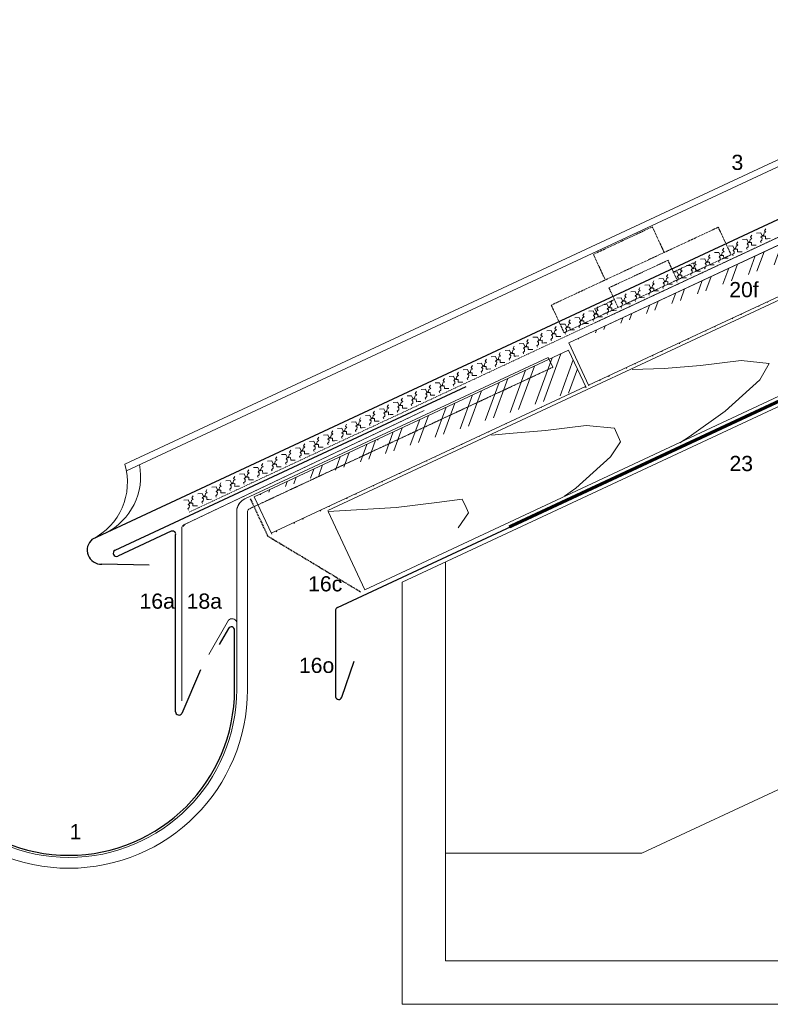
# Model space of a CAD drawing. Header units: millimetres. Extents: x 15214 to 140083, y -437840 to -79279.
# Tile 714 of 741: x 60987 to 61334, y -186508 to -186054. Entities that reach past the tile are written whole.
import ezdxf

# ---------------------------------------------------------------- set-up
doc = ezdxf.new("R2010")
doc.units = ezdxf.units.MM
for name, pattern in [('STRICHLINIE', [0.75, 0.5, -0.25]), ('STRICHLINIE2', [9.525, 6.35, -3.175]), ('STRICHLINIEX2', [38.1, 25.4, -12.7])]:
    doc.linetypes.add(name, pattern=pattern)
for name, color, linetype, lineweight in [('Brettholz Schnitt Holzmaserung', 253, 'Continuous', 15), ('Brettholz Umrisslinie', 7, 'Continuous', 9), ('Holzwerkstoffplatte Schnittschraffur', 253, 'Continuous', 15), ('Holzwerkstoffplatte Umrisslinie', 7, 'Continuous', 9), ('Kantholz Ansicht Holzmaserung', 253, 'Continuous', 15), ('Kantholz Umrisslinie', 7, 'Continuous', 9), ('Schiebehaft', 7, 'STRICHLINIE', 15), ('STAHL', 7, 'Continuous', 15), ('strukturierte Trennlage', 7, 'STRICHLINIE2', 15), ('strukturierte Trennlage (X)', 7, 'Continuous', 15), ('Tragwerk Schraffur', 253, 'Continuous', 15), ('Tragwerk Umrisslinie', 7, 'Continuous', 9), ('Trennlage', 7, 'STRICHLINIEX2', 15), ('Zink Ansicht', 7, 'Continuous', 20), ('Zink geschnitten Lochblech', 7, 'STRICHLINIE', 30), ('Zink geschnitten Vollmaterial', 7, 'Continuous', 30)]:
    doc.layers.add(name, color=color, linetype=linetype, lineweight=lineweight)
doc.layers.add('LEGENDE', color=7, linetype='Continuous')
doc.styles.get("Standard").update_dxf_attribs({"font": 'arial.ttf', "height": 25})

msp = doc.modelspace()

# ---------------------------------------------------------------- hatches: boundary and pattern name
at = {"layer": 'Holzwerkstoffplatte Schnittschraffur'}
h = msp.add_hatch(dxfattribs=at)
h.set_pattern_fill('ANSI32', color=256, angle=25, style=0)
h.set_pattern_definition([(70, (61282.49, -185225.977), (-8.95057, 3.25774), []), (70, (61286.5595, -185224.079), (-8.95057, 3.25774), [])])
edge = h.paths.add_edge_path()
edge.add_line((61523.12113, -186095.70389), (61513.85224, -186075.82669))
edge.add_line((61513.84804, -186075.82865), (61240.59318, -186203.25367))
edge.add_line((61249.68479, -186222.73957), (61656.27348, -186033.17332))
edge.add_line((61249.85722, -186223.10934), (61240.59318, -186203.25367))
h.paths.add_polyline_path([(61312.54956, -186186.12914), (61329.98271, -186186.12914), (61329.98271, -186171.70417), (61312.54956, -186171.70417)], flags=24)
h = msp.add_hatch(dxfattribs=at)
h.set_pattern_fill('ANSI32', color=256, angle=25, style=0)
h.set_pattern_definition([(70, (60733.387, -185410.073), (-8.95057, 3.25774), []), (70, (60737.456, -185408.175), (-8.95057, 3.25774), [])])
edge = h.paths.add_edge_path()
edge.add_line((61240.48603, -186206.57168), (61095.49499, -186274.22002))
edge.add_line((61248.4979, -186223.74356), (61240.48603, -186206.57168))
edge.add_line((61103.33074, -186291.02384), (61248.32547, -186223.37379))
edge.add_line((61103.50317, -186291.39361), (61095.49393, -186274.21775))

# ---------------------------------------------------------------- linework, layer by layer
at = {"layer": 'Brettholz Schnitt Holzmaserung'}
msp.add_line((61152.57571, -186248.0789), (61152.3914, -186247.68365), dxfattribs=at)
at = {"layer": 'Brettholz Umrisslinie'}
msp.add_line((61240.47136, -186206.57852), (61095.48092, -186274.22658), dxfattribs=at)
at = {"layer": 'Holzwerkstoffplatte Umrisslinie'}
for p, q in [((61513.84804, -186075.82865), (61240.59318, -186203.25367)), ((61249.85722, -186223.10934), (61240.59318, -186203.25367)), ((61240.48603, -186206.57168), (61095.49499, -186274.22002)), ((61248.4979, -186223.74356), (61240.48603, -186206.57168)), ((61103.33074, -186291.02384), (61248.32547, -186223.37379)), ((61103.50317, -186291.39361), (61095.49393, -186274.21775))]:
    msp.add_line(p, q, dxfattribs=at)
at = {"layer": 'Kantholz Ansicht Holzmaserung'}
for p, q in [((61284.50435, -186215.05975), (61301.31231, -186213.69717)), ((61301.31231, -186213.69717), (61320.00019, -186211.37847)), ((61320.00019, -186211.37847), (61333.00971, -186212.67667)), ((61333.00971, -186212.67667), (61328.6219, -186220.27138)), ((61269.85911, -186215.49221), (61284.50435, -186215.05975)), ((61328.6219, -186220.27138), (61312.70691, -186234.77114)), ((61312.70691, -186234.77114), (61296.09486, -186246.52914)), ((61229.87472, -186243.64261), (61248.56261, -186241.32392)), ((61248.56261, -186241.32392), (61261.57212, -186242.62212)), ((61204.86525, -186245.79934), (61213.06676, -186245.00519)), ((61213.06676, -186245.00519), (61229.87472, -186243.64261)), ((61261.57212, -186242.62212), (61263.20523, -186246.12432)), ((61262.84747, -186245.39386), (61264.48058, -186248.89607)), ((61264.48058, -186248.89607), (61259.73502, -186255.76031)), ((61296.09486, -186246.52914), (61291.80914, -186249.39186)), ((61259.73502, -186255.76031), (61243.82003, -186270.26007)), ((61243.82003, -186270.26007), (61238.65218, -186273.91787)), ((61160.98784, -186279.13154), (61179.67573, -186276.81284)), ((61179.67573, -186276.81284), (61191.40989, -186275.3393)), ((61191.40989, -186275.3393), (61193.043, -186278.84151)), ((61192.68524, -186278.11104), (61194.31835, -186281.61325)), ((61129.52007, -186280.93338), (61160.98784, -186279.13154)), ((61194.31835, -186281.61325), (61189.57279, -186288.47749))]:
    msp.add_line(p, q, dxfattribs=at)
at = {"layer": 'Kantholz Umrisslinie'}
msp.add_line((61129.52007, -186280.93338), (61146.4248, -186317.18569), dxfattribs=at)
for points in [[(61129.34764, -186280.56361), (61656.86526, -186034.44238)], [(61249.68479, -186222.73957), (61656.27348, -186033.17332)], [(61249.85722, -186223.10934), (61240.59318, -186203.25367)]]:
    msp.add_lwpolyline(points, dxfattribs=at)
at = {"layer": 'Schiebehaft', "linetype": 'STRICHLINIE'}
for p, q in [((61265.49484, -186156.10163), (61279.08945, -186149.76236)), ((61279.08945, -186149.76236), (61284.58349, -186161.54436)), ((61284.58349, -186161.54436), (61309.50695, -186149.92236)), ((61315.42361, -186162.61067), (61309.50695, -186149.92236)), ((61265.49484, -186156.10163), (61251.90022, -186162.44091)), ((61232.47079, -186185.84491), (61284.58349, -186161.54436)), ((61238.38745, -186198.53322), (61315.42361, -186162.61067)), ((61251.90022, -186162.44091), (61257.39426, -186174.22291)), ((61259.08473, -186177.84814), (61286.27396, -186165.16959)), ((61286.27396, -186165.16959), (61290.50014, -186174.23267)), ((61288.80967, -186170.60744), (61297.87275, -186166.38126)), ((61297.87275, -186166.38126), (61299.56322, -186170.00649)), ((61259.08473, -186177.84814), (61263.31091, -186186.91122)), ((61232.47079, -186185.84491), (61238.38745, -186198.53322)), ((61261.62044, -186183.28599), (61252.55736, -186187.51217)), ((61252.55736, -186187.51217), (61254.24783, -186191.1374))]:
    msp.add_line(p, q, dxfattribs=at)
at = {"layer": 'STAHL'}
for p, q in [((61091.09527, -186275.2277), (61231.02482, -186209.98283)), ((61091.10547, -186275.22731), (61231.04055, -186209.97826)), ((61231.0258, -186209.98238), (61233.13683, -186214.50951)), ((61231.04055, -186209.97826), (61233.15256, -186214.50494)), ((61062.93583, -186287.21009), (61173.89327, -186234.48214)), ((61063.62473, -186286.88272), (61171.30287, -186235.68938)), ((61087.38097, -186363.0676), (61087.37612, -186280.85306)), ((61092.37612, -186280.85306), (61092.37612, -186363.0676)), ((61062.08091, -186368.30999), (61062.10244, -186288.30442)), ((61083.58563, -186331.1445), (61074.45205, -186346.96431))]:
    msp.add_line(p, q, dxfattribs=at)
at = {"layer": 'STAHL', "linetype": 'STRICHLINIE'}
msp.add_line((61233.15256, -186214.50494), (61093.21856, -186279.75885), dxfattribs=at)
at = {"layer": 'STAHL', "linetype": 'STRICHLINIE2', "ltscale": 0.1}
msp.add_line((61233.13683, -186214.50951), (61093.2194, -186279.75407), dxfattribs=at)
at = {"layer": 'STAHL'}
for centre, radius, start, end in [((61093.81864, -186281.07032), 6.44619, 114.8829362, 178.0685695), ((61093.85249, -186281.11831, 0), 6.5, 114.9999966, 170.0000015), ((61093.85249, -186281.11831, 0), 1.5, 114.9999966, 170.0000015), ((61093.85333, -186281.11354), 1.5, 114.9999966, 170.0000015), ((61063.57965, -186288.56489), 1.5, 115.4174783, 169.9999984), ((61064.26855, -186288.23752), 1.5, 115.4174783, 169.9999984), ((61085.24165, -186332.75864), 2.31254, 21.9620426, 135.7336096), ((61009.95627, -186363.0676), 82.41984, 180.0000031, 0), ((61009.95627, -186363.0676), 77.4247, 180.0000031, 0)]:
    msp.add_arc(centre, radius, start, end, dxfattribs=at)
at = {"layer": 'strukturierte Trennlage', "ltscale": 0.1}
for p, q in [((61252.65118, -186193.97162), (61787.9315, -185944.3663)), ((61065.49639, -186281.24335), (61645.77337, -186010.65575))]:
    msp.add_line(p, q, dxfattribs=at)
at = {"layer": 'strukturierte Trennlage (X)'}
for p, q in [((61330.80775, -186151.54426), (61331.39135, -186150.62516)), ((61320.6924, -186155.61417), (61322.69689, -186155.49511)), ((61322.69689, -186155.49511), (61323.32148, -186156.83453)), ((61324.08359, -186156.47915), (61324.25629, -186155.58329)), ((61324.25629, -186155.58329), (61325.04151, -186155.21713)), ((61324.36437, -186154.54886), (61324.94797, -186153.62976)), ((61325.04151, -186155.21713), (61324.36437, -186154.54886)), ((61327.13578, -186152.60957), (61329.14027, -186152.49051)), ((61329.14027, -186152.49051), (61329.76486, -186153.82994)), ((61329.2089, -186154.56714), (61330.52698, -186153.47455)), ((61329.73216, -186155.02602), (61329.2089, -186154.56714)), ((61329.67338, -186155.92499), (61329.73216, -186155.02602)), ((61329.76486, -186153.82994), (61330.38672, -186154.01791)), ((61330.38672, -186154.01791), (61331.2996, -186153.98584)), ((61330.52698, -186153.47455), (61330.69967, -186152.57869)), ((61330.69967, -186152.57869), (61331.48489, -186152.21254)), ((61331.48489, -186152.21254), (61330.80775, -186151.54426)), ((61331.2996, -186153.98584), (61331.34378, -186155.24323)), ((61331.34378, -186155.24323), (61332.1522, -186155.21483)), ((61332.1522, -186155.21483), (61333.46141, -186155.18499)), ((61311.47761, -186160.55806), (61312.06121, -186159.63896)), ((61314.24902, -186158.61876), (61316.25351, -186158.49971)), ((61316.25351, -186158.49971), (61316.87809, -186159.83913)), ((61316.32214, -186160.57634), (61317.64021, -186159.48375)), ((61316.87809, -186159.83913), (61317.49996, -186160.02711)), ((61317.49996, -186160.02711), (61318.41284, -186159.99504)), ((61317.64021, -186159.48375), (61317.81291, -186158.58788)), ((61317.81291, -186158.58788), (61318.59812, -186158.22173)), ((61317.92099, -186157.55346), (61318.50459, -186156.63436)), ((61318.59812, -186158.22173), (61317.92099, -186157.55346)), ((61318.41284, -186159.99504), (61318.45702, -186161.25243)), ((61322.53397, -186159.56342), (61323.22999, -186158.92959)), ((61322.80864, -186160.15246), (61322.53397, -186159.56342)), ((61322.76552, -186157.57174), (61324.08359, -186156.47915)), ((61323.28878, -186158.03062), (61322.76552, -186157.57174)), ((61323.22999, -186158.92959), (61323.28878, -186158.03062)), ((61323.32148, -186156.83453), (61323.94334, -186157.02251)), ((61323.94334, -186157.02251), (61324.85622, -186156.99044)), ((61324.85622, -186156.99044), (61324.9004, -186158.24783)), ((61324.9004, -186158.24783), (61325.70881, -186158.21943)), ((61325.70881, -186158.21943), (61327.01803, -186158.18959)), ((61328.97735, -186156.55882), (61329.67338, -186155.92499)), ((61329.25202, -186157.14786), (61328.97735, -186156.55882)), ((61301.36225, -186164.62796), (61303.36675, -186164.5089)), ((61303.36675, -186164.5089), (61303.99133, -186165.84833)), ((61304.75345, -186165.49295), (61304.92614, -186164.59708)), ((61304.92614, -186164.59708), (61305.71136, -186164.23093)), ((61305.03423, -186163.56265), (61305.61783, -186162.64355)), ((61305.71136, -186164.23093), (61305.03423, -186163.56265)), ((61307.80564, -186161.62336), (61309.81013, -186161.5043)), ((61309.81013, -186161.5043), (61310.43471, -186162.84373)), ((61309.87875, -186163.58093), (61311.19683, -186162.48835)), ((61310.40201, -186164.03981), (61309.87875, -186163.58093)), ((61310.34323, -186164.93879), (61310.40201, -186164.03981)), ((61310.43471, -186162.84373), (61311.05658, -186163.03171)), ((61311.05658, -186163.03171), (61311.96946, -186162.99963)), ((61311.19683, -186162.48835), (61311.36953, -186161.59248)), ((61311.36953, -186161.59248), (61312.15474, -186161.22633)), ((61312.15474, -186161.22633), (61311.47761, -186160.55806)), ((61311.96946, -186162.99963), (61312.01363, -186164.25703)), ((61312.01363, -186164.25703), (61312.82205, -186164.22863)), ((61312.82205, -186164.22863), (61314.13127, -186164.19879)), ((61316.09059, -186162.56802), (61316.78661, -186161.93419)), ((61316.36526, -186163.15706), (61316.09059, -186162.56802)), ((61316.84539, -186161.03521), (61316.32214, -186160.57634)), ((61316.78661, -186161.93419), (61316.84539, -186161.03521)), ((61318.45702, -186161.25243), (61319.26543, -186161.22403)), ((61319.26543, -186161.22403), (61320.57465, -186161.19419)), ((61292.14746, -186169.57185), (61292.73106, -186168.65275)), ((61294.91887, -186167.63256), (61296.92337, -186167.5135)), ((61296.92337, -186167.5135), (61297.54795, -186168.85293)), ((61296.99199, -186169.59013), (61298.31007, -186168.49755)), ((61297.54795, -186168.85293), (61298.16981, -186169.0409)), ((61298.16981, -186169.0409), (61299.08269, -186169.00883)), ((61298.31007, -186168.49755), (61298.48276, -186167.60168)), ((61298.48276, -186167.60168), (61299.26798, -186167.23553)), ((61298.59084, -186166.56725), (61299.17445, -186165.64815)), ((61299.26798, -186167.23553), (61298.59084, -186166.56725)), ((61299.08269, -186169.00883), (61299.12687, -186170.26623)), ((61303.20382, -186168.57721), (61303.89985, -186167.94339)), ((61303.4785, -186169.16626), (61303.20382, -186168.57721)), ((61303.43537, -186166.58553), (61304.75345, -186165.49295)), ((61303.95863, -186167.04441), (61303.43537, -186166.58553)), ((61303.89985, -186167.94339), (61303.95863, -186167.04441)), ((61303.99133, -186165.84833), (61304.6132, -186166.0363)), ((61304.6132, -186166.0363), (61305.52608, -186166.00423)), ((61305.52608, -186166.00423), (61305.57025, -186167.26163)), ((61305.57025, -186167.26163), (61306.37867, -186167.23323)), ((61306.37867, -186167.23323), (61307.68788, -186167.20339)), ((61309.6472, -186165.57262), (61310.34323, -186164.93879)), ((61309.92188, -186166.16166), (61309.6472, -186165.57262)), ((61282.03211, -186173.64176), (61284.0366, -186173.5227)), ((61284.0366, -186173.5227), (61284.66119, -186174.86212)), ((61285.4233, -186174.50674), (61285.596, -186173.61088)), ((61285.596, -186173.61088), (61286.38122, -186173.24472)), ((61285.70408, -186172.57645), (61286.28768, -186171.65735)), ((61286.38122, -186173.24472), (61285.70408, -186172.57645)), ((61288.47549, -186170.63716), (61290.47998, -186170.5181)), ((61290.47998, -186170.5181), (61291.10457, -186171.85753)), ((61290.54861, -186172.59473), (61291.86669, -186171.50214)), ((61291.07187, -186173.05361), (61290.54861, -186172.59473)), ((61291.01309, -186173.95258), (61291.07187, -186173.05361)), ((61291.10457, -186171.85753), (61291.72643, -186172.0455)), ((61291.72643, -186172.0455), (61292.63931, -186172.01343)), ((61291.86669, -186171.50214), (61292.03938, -186170.60628)), ((61292.03938, -186170.60628), (61292.8246, -186170.24013)), ((61292.8246, -186170.24013), (61292.14746, -186169.57185)), ((61292.63931, -186172.01343), (61292.68349, -186173.27082)), ((61292.68349, -186173.27082), (61293.49191, -186173.24242)), ((61293.49191, -186173.24242), (61294.80112, -186173.21258)), ((61296.76044, -186171.58181), (61297.45647, -186170.94798)), ((61297.03512, -186172.17085), (61296.76044, -186171.58181)), ((61297.51525, -186170.04901), (61296.99199, -186169.59013)), ((61297.45647, -186170.94798), (61297.51525, -186170.04901)), ((61299.12687, -186170.26623), (61299.93529, -186170.23782)), ((61299.93529, -186170.23782), (61301.2445, -186170.20798)), ((61272.81732, -186178.58564), (61273.40092, -186177.66655)), ((61275.58873, -186176.64635), (61277.59322, -186176.5273)), ((61277.59322, -186176.5273), (61278.2178, -186177.86672)), ((61277.66185, -186178.60393), (61278.97992, -186177.51134)), ((61278.2178, -186177.86672), (61278.83967, -186178.0547)), ((61278.83967, -186178.0547), (61279.75255, -186178.02263)), ((61278.97992, -186177.51134), (61279.15262, -186176.61547)), ((61279.15262, -186176.61547), (61279.93783, -186176.24932)), ((61279.2607, -186175.58105), (61279.8443, -186174.66195)), ((61279.93783, -186176.24932), (61279.2607, -186175.58105)), ((61279.75255, -186178.02263), (61279.79673, -186179.28002)), ((61283.87368, -186177.59101), (61284.5697, -186176.95718)), ((61284.14835, -186178.18005), (61283.87368, -186177.59101)), ((61284.10523, -186175.59933), (61285.4233, -186174.50674)), ((61284.62849, -186176.0582), (61284.10523, -186175.59933)), ((61284.5697, -186176.95718), (61284.62849, -186176.0582)), ((61284.66119, -186174.86212), (61285.28305, -186175.0501)), ((61285.28305, -186175.0501), (61286.19593, -186175.01803)), ((61286.19593, -186175.01803), (61286.24011, -186176.27542)), ((61286.24011, -186176.27542), (61287.04852, -186176.24702)), ((61287.04852, -186176.24702), (61288.35774, -186176.21718)), ((61290.31706, -186174.58641), (61291.01309, -186173.95258)), ((61290.59173, -186175.17545), (61290.31706, -186174.58641)), ((61262.70196, -186182.65555), (61264.70646, -186182.53649)), ((61264.70646, -186182.53649), (61265.33104, -186183.87592)), ((61266.09316, -186183.52054), (61266.26585, -186182.62467)), ((61266.26585, -186182.62467), (61267.05107, -186182.25852)), ((61266.37394, -186181.59024), (61266.95754, -186180.67114)), ((61267.05107, -186182.25852), (61266.37394, -186181.59024)), ((61269.14535, -186179.65095), (61271.14984, -186179.53189)), ((61271.14984, -186179.53189), (61271.77442, -186180.87132)), ((61271.21846, -186181.60852), (61272.53654, -186180.51594)), ((61271.74172, -186182.0674), (61271.21846, -186181.60852)), ((61271.68294, -186182.96638), (61271.74172, -186182.0674)), ((61271.77442, -186180.87132), (61272.39629, -186181.0593)), ((61272.39629, -186181.0593), (61273.30917, -186181.02722)), ((61272.53654, -186180.51594), (61272.70924, -186179.62007)), ((61272.70924, -186179.62007), (61273.49445, -186179.25392)), ((61273.49445, -186179.25392), (61272.81732, -186178.58564)), ((61273.30917, -186181.02722), (61273.35334, -186182.28462)), ((61273.35334, -186182.28462), (61274.16176, -186182.25622)), ((61274.16176, -186182.25622), (61275.47098, -186182.22638)), ((61277.4303, -186180.59561), (61278.12632, -186179.96178)), ((61277.70497, -186181.18465), (61277.4303, -186180.59561)), ((61278.1851, -186179.0628), (61277.66185, -186178.60393)), ((61278.12632, -186179.96178), (61278.1851, -186179.0628)), ((61279.79673, -186179.28002), (61280.60514, -186179.25162)), ((61280.60514, -186179.25162), (61281.91436, -186179.22178)), ((61253.48717, -186187.59944), (61254.07077, -186186.68034)), ((61256.25858, -186185.66015), (61258.26308, -186185.54109)), ((61258.26308, -186185.54109), (61258.88766, -186186.88052)), ((61258.3317, -186187.61772), (61259.64978, -186186.52513)), ((61258.88766, -186186.88052), (61259.50952, -186187.06849)), ((61259.50952, -186187.06849), (61260.4224, -186187.03642)), ((61259.64978, -186186.52513), (61259.82247, -186185.62927)), ((61259.82247, -186185.62927), (61260.60769, -186185.26312)), ((61259.93055, -186184.59484), (61260.51416, -186183.67574)), ((61260.60769, -186185.26312), (61259.93055, -186184.59484)), ((61260.4224, -186187.03642), (61260.46658, -186188.29382)), ((61264.54353, -186186.6048), (61265.23956, -186185.97098)), ((61264.81821, -186187.19385), (61264.54353, -186186.6048)), ((61264.77508, -186184.61312), (61266.09316, -186183.52054)), ((61265.29834, -186185.072), (61264.77508, -186184.61312)), ((61265.23956, -186185.97098), (61265.29834, -186185.072)), ((61265.33104, -186183.87592), (61265.95291, -186184.06389)), ((61265.95291, -186184.06389), (61266.86579, -186184.03182)), ((61266.86579, -186184.03182), (61266.90996, -186185.28922)), ((61266.90996, -186185.28922), (61267.71838, -186185.26081)), ((61267.71838, -186185.26081), (61269.02759, -186185.23098)), ((61270.98691, -186183.60021), (61271.68294, -186182.96638)), ((61271.26159, -186184.18925), (61270.98691, -186183.60021)), ((61243.37182, -186191.66934), (61245.37631, -186191.55029)), ((61245.37631, -186191.55029), (61246.0009, -186192.88971)), ((61246.76301, -186192.53433), (61246.93571, -186191.63847)), ((61246.93571, -186191.63847), (61247.72093, -186191.27231)), ((61247.04379, -186190.60404), (61247.62739, -186189.68494)), ((61247.72093, -186191.27231), (61247.04379, -186190.60404)), ((61249.8152, -186188.66475), (61251.81969, -186188.54569)), ((61251.65677, -186192.614), (61252.3528, -186191.98017)), ((61251.81969, -186188.54569), (61252.44428, -186189.88511)), ((61251.88832, -186190.62232), (61253.2064, -186189.52973)), ((61252.41158, -186191.0812), (61251.88832, -186190.62232)), ((61252.3528, -186191.98017), (61252.41158, -186191.0812)), ((61252.44428, -186189.88511), (61253.06614, -186190.07309)), ((61253.06614, -186190.07309), (61253.97902, -186190.04102)), ((61253.2064, -186189.52973), (61253.37909, -186188.63387)), ((61253.37909, -186188.63387), (61254.16431, -186188.26771)), ((61254.16431, -186188.26771), (61253.48717, -186187.59944)), ((61253.97902, -186190.04102), (61254.0232, -186191.29841)), ((61254.0232, -186191.29841), (61254.83162, -186191.27001)), ((61254.83162, -186191.27001), (61256.14083, -186191.24017)), ((61258.10015, -186189.6094), (61258.79618, -186188.97557)), ((61258.37483, -186190.19844), (61258.10015, -186189.6094)), ((61258.85496, -186188.0766), (61258.3317, -186187.61772)), ((61258.79618, -186188.97557), (61258.85496, -186188.0766)), ((61260.46658, -186188.29382), (61261.275, -186188.26541)), ((61261.275, -186188.26541), (61262.58421, -186188.23557)), ((61234.15703, -186196.61323), (61234.74063, -186195.69413)), ((61236.92844, -186194.67394), (61238.93293, -186194.55488)), ((61238.93293, -186194.55488), (61239.55751, -186195.89431)), ((61239.00156, -186196.63152), (61240.31963, -186195.53893)), ((61239.55751, -186195.89431), (61240.17938, -186196.08229)), ((61240.17938, -186196.08229), (61241.09226, -186196.05021)), ((61240.31963, -186195.53893), (61240.49233, -186194.64306)), ((61240.49233, -186194.64306), (61241.27754, -186194.27691)), ((61240.60041, -186193.60864), (61241.18401, -186192.68954)), ((61241.27754, -186194.27691), (61240.60041, -186193.60864)), ((61241.09226, -186196.05021), (61241.13644, -186197.30761)), ((61245.21339, -186195.6186), (61245.90941, -186194.98477)), ((61245.48806, -186196.20764), (61245.21339, -186195.6186)), ((61245.44494, -186193.62692), (61246.76301, -186192.53433)), ((61245.9682, -186194.08579), (61245.44494, -186193.62692)), ((61245.90941, -186194.98477), (61245.9682, -186194.08579)), ((61246.0009, -186192.88971), (61246.62276, -186193.07769)), ((61246.62276, -186193.07769), (61247.53564, -186193.04562)), ((61247.53564, -186193.04562), (61247.57982, -186194.30301)), ((61247.57982, -186194.30301), (61248.38823, -186194.27461)), ((61248.38823, -186194.27461), (61249.69745, -186194.24477)), ((61251.93144, -186193.20304), (61251.65677, -186192.614)), ((61224.04167, -186200.68314), (61226.04617, -186200.56408)), ((61226.04617, -186200.56408), (61226.67075, -186201.90351)), ((61227.43287, -186201.54813), (61227.60556, -186200.65226)), ((61227.60556, -186200.65226), (61228.39078, -186200.28611)), ((61227.71365, -186199.61783), (61228.29725, -186198.69873)), ((61228.39078, -186200.28611), (61227.71365, -186199.61783)), ((61230.48506, -186197.67854), (61232.48955, -186197.55948)), ((61232.32662, -186201.6278), (61233.02265, -186200.99397)), ((61232.48955, -186197.55948), (61233.11413, -186198.89891)), ((61232.55817, -186199.63611), (61233.87625, -186198.54353)), ((61233.08143, -186200.09499), (61232.55817, -186199.63611)), ((61233.02265, -186200.99397), (61233.08143, -186200.09499)), ((61233.11413, -186198.89891), (61233.736, -186199.08689)), ((61233.736, -186199.08689), (61234.64888, -186199.05481)), ((61233.87625, -186198.54353), (61234.04895, -186197.64766)), ((61234.04895, -186197.64766), (61234.83416, -186197.28151)), ((61234.83416, -186197.28151), (61234.15703, -186196.61323)), ((61234.64888, -186199.05481), (61234.69305, -186200.31221)), ((61234.69305, -186200.31221), (61235.50147, -186200.28381)), ((61235.50147, -186200.28381), (61236.81069, -186200.25397)), ((61238.77001, -186198.6232), (61239.46603, -186197.98937)), ((61239.04468, -186199.21224), (61238.77001, -186198.6232)), ((61239.52481, -186197.09039), (61239.00156, -186196.63152)), ((61239.46603, -186197.98937), (61239.52481, -186197.09039)), ((61241.13644, -186197.30761), (61241.94485, -186197.27921)), ((61241.94485, -186197.27921), (61243.25407, -186197.24937)), ((61214.82688, -186205.62703), (61215.41048, -186204.70793)), ((61217.59829, -186203.68774), (61219.60279, -186203.56868)), ((61219.60279, -186203.56868), (61220.22737, -186204.90811)), ((61219.67141, -186205.64531), (61220.98949, -186204.55272)), ((61220.22737, -186204.90811), (61220.84923, -186205.09608)), ((61220.84923, -186205.09608), (61221.76211, -186205.06401)), ((61220.98949, -186204.55272), (61221.16218, -186203.65686)), ((61221.16218, -186203.65686), (61221.9474, -186203.29071)), ((61221.27026, -186202.62243), (61221.85387, -186201.70333)), ((61221.9474, -186203.29071), (61221.27026, -186202.62243)), ((61221.76211, -186205.06401), (61221.80629, -186206.3214)), ((61225.88324, -186204.63239), (61226.57927, -186203.99857)), ((61226.15792, -186205.22143), (61225.88324, -186204.63239)), ((61226.11479, -186202.64071), (61227.43287, -186201.54813)), ((61226.63805, -186203.09959), (61226.11479, -186202.64071)), ((61226.57927, -186203.99857), (61226.63805, -186203.09959)), ((61226.67075, -186201.90351), (61227.29262, -186202.09148)), ((61227.29262, -186202.09148), (61228.2055, -186202.05941)), ((61228.2055, -186202.05941), (61228.24967, -186203.31681)), ((61228.24967, -186203.31681), (61229.05809, -186203.2884)), ((61229.05809, -186203.2884), (61230.3673, -186203.25857)), ((61232.6013, -186202.21684), (61232.32662, -186201.6278)), ((61204.71153, -186209.69693), (61206.71602, -186209.57788)), ((61206.71602, -186209.57788), (61207.34061, -186210.9173)), ((61208.10272, -186210.56192), (61208.27542, -186209.66605)), ((61208.27542, -186209.66605), (61209.06064, -186209.2999)), ((61208.3835, -186208.63163), (61208.9671, -186207.71253)), ((61209.06064, -186209.2999), (61208.3835, -186208.63163)), ((61211.15491, -186206.69234), (61213.1594, -186206.57328)), ((61212.99648, -186210.64159), (61213.69251, -186210.00776)), ((61213.1594, -186206.57328), (61213.78399, -186207.9127)), ((61213.22803, -186208.64991), (61214.54611, -186207.55732)), ((61213.75129, -186209.10878), (61213.22803, -186208.64991)), ((61213.69251, -186210.00776), (61213.75129, -186209.10878)), ((61213.78399, -186207.9127), (61214.40585, -186208.10068)), ((61214.40585, -186208.10068), (61215.31873, -186208.06861)), ((61214.54611, -186207.55732), (61214.7188, -186206.66146)), ((61214.7188, -186206.66146), (61215.50402, -186206.2953)), ((61215.50402, -186206.2953), (61214.82688, -186205.62703)), ((61215.31873, -186208.06861), (61215.36291, -186209.326)), ((61215.36291, -186209.326), (61216.17133, -186209.2976)), ((61216.17133, -186209.2976), (61217.48054, -186209.26776)), ((61219.43986, -186207.63699), (61220.13589, -186207.00316)), ((61219.71454, -186208.22603), (61219.43986, -186207.63699)), ((61220.19467, -186206.10419), (61219.67141, -186205.64531)), ((61220.13589, -186207.00316), (61220.19467, -186206.10419)), ((61221.80629, -186206.3214), (61222.61471, -186206.293)), ((61222.61471, -186206.293), (61223.92392, -186206.26316)), ((61195.49674, -186214.64082), (61196.08034, -186213.72172)), ((61196.17387, -186215.3091), (61195.49674, -186214.64082)), ((61198.26815, -186212.70153), (61200.27264, -186212.58247)), ((61200.27264, -186212.58247), (61200.89722, -186213.9219)), ((61200.34127, -186214.6591), (61201.65934, -186213.56652)), ((61200.86452, -186215.11798), (61200.34127, -186214.6591)), ((61200.89722, -186213.9219), (61201.51909, -186214.10988)), ((61201.51909, -186214.10988), (61202.43197, -186214.0778)), ((61201.65934, -186213.56652), (61201.83204, -186212.67065)), ((61201.83204, -186212.67065), (61202.61725, -186212.3045)), ((61201.94012, -186211.63623), (61202.52372, -186210.71713)), ((61202.61725, -186212.3045), (61201.94012, -186211.63623)), ((61202.43197, -186214.0778), (61202.47615, -186215.3352)), ((61206.5531, -186213.64619), (61207.24912, -186213.01236)), ((61206.82777, -186214.23523), (61206.5531, -186213.64619)), ((61206.78465, -186211.65451), (61208.10272, -186210.56192)), ((61207.30791, -186212.11338), (61206.78465, -186211.65451)), ((61207.24912, -186213.01236), (61207.30791, -186212.11338)), ((61207.34061, -186210.9173), (61207.96247, -186211.10528)), ((61207.96247, -186211.10528), (61208.87535, -186211.07321)), ((61208.87535, -186211.07321), (61208.91953, -186212.3306)), ((61208.91953, -186212.3306), (61209.72794, -186212.3022)), ((61209.72794, -186212.3022), (61211.03716, -186212.27236)), ((61213.27115, -186211.23063), (61212.99648, -186210.64159)), ((61185.38138, -186218.71073), (61187.38588, -186218.59167)), ((61187.38588, -186218.59167), (61188.01046, -186219.9311)), ((61188.77258, -186219.57572), (61188.94527, -186218.67985)), ((61188.94527, -186218.67985), (61189.73049, -186218.3137)), ((61189.05336, -186217.64542), (61189.63696, -186216.72632)), ((61189.73049, -186218.3137), (61189.05336, -186217.64542)), ((61191.82477, -186215.70613), (61193.82926, -186215.58707)), ((61193.66633, -186219.65538), (61194.36236, -186219.02156)), ((61193.82926, -186215.58707), (61194.45384, -186216.9265)), ((61193.89788, -186217.6637), (61195.21596, -186216.57112)), ((61194.42114, -186218.12258), (61193.89788, -186217.6637)), ((61194.36236, -186219.02156), (61194.42114, -186218.12258)), ((61194.45384, -186216.9265), (61195.07571, -186217.11447)), ((61195.07571, -186217.11447), (61195.98859, -186217.0824)), ((61195.21596, -186216.57112), (61195.38866, -186215.67525)), ((61195.38866, -186215.67525), (61196.17387, -186215.3091)), ((61195.98859, -186217.0824), (61196.03276, -186218.3398)), ((61196.03276, -186218.3398), (61196.84118, -186218.3114)), ((61196.84118, -186218.3114), (61198.1504, -186218.28156)), ((61200.10972, -186216.65079), (61200.80574, -186216.01696)), ((61200.38439, -186217.23983), (61200.10972, -186216.65079)), ((61200.80574, -186216.01696), (61200.86452, -186215.11798)), ((61202.47615, -186215.3352), (61203.28456, -186215.3068)), ((61203.28456, -186215.3068), (61204.59378, -186215.27696)), ((61176.16659, -186223.65462), (61176.75019, -186222.73552)), ((61176.84373, -186224.32289), (61176.16659, -186223.65462)), ((61178.938, -186221.71533), (61180.9425, -186221.59627)), ((61180.9425, -186221.59627), (61181.56708, -186222.9357)), ((61181.01112, -186223.6729), (61182.3292, -186222.58031)), ((61181.53438, -186224.13178), (61181.01112, -186223.6729)), ((61181.56708, -186222.9357), (61182.18894, -186223.12367)), ((61182.18894, -186223.12367), (61183.10182, -186223.0916)), ((61182.3292, -186222.58031), (61182.50189, -186221.68445)), ((61182.50189, -186221.68445), (61183.28711, -186221.31829)), ((61182.60997, -186220.65002), (61183.19358, -186219.73092)), ((61183.28711, -186221.31829), (61182.60997, -186220.65002)), ((61183.10182, -186223.0916), (61183.146, -186224.34899)), ((61187.22295, -186222.65998), (61187.91898, -186222.02615)), ((61187.49763, -186223.24902), (61187.22295, -186222.65998)), ((61187.4545, -186220.6683), (61188.77258, -186219.57572)), ((61187.97776, -186221.12718), (61187.4545, -186220.6683)), ((61187.91898, -186222.02615), (61187.97776, -186221.12718)), ((61188.01046, -186219.9311), (61188.63233, -186220.11907)), ((61188.63233, -186220.11907), (61189.54521, -186220.087)), ((61189.54521, -186220.087), (61189.58938, -186221.3444)), ((61189.58938, -186221.3444), (61190.3978, -186221.31599)), ((61190.3978, -186221.31599), (61191.70701, -186221.28615)), ((61193.94101, -186220.24443), (61193.66633, -186219.65538)), ((61166.05124, -186227.72452), (61168.05573, -186227.60547)), ((61168.05573, -186227.60547), (61168.68032, -186228.94489)), ((61169.44243, -186228.58951), (61169.61513, -186227.69364)), ((61169.61513, -186227.69364), (61170.40035, -186227.32749)), ((61169.72321, -186226.65922), (61170.30681, -186225.74012)), ((61170.40035, -186227.32749), (61169.72321, -186226.65922)), ((61172.49462, -186224.71993), (61174.49911, -186224.60087)), ((61174.33619, -186228.66918), (61175.03222, -186228.03535)), ((61174.49911, -186224.60087), (61175.1237, -186225.94029)), ((61174.56774, -186226.6775), (61175.88582, -186225.58491)), ((61175.091, -186227.13637), (61174.56774, -186226.6775)), ((61175.03222, -186228.03535), (61175.091, -186227.13637)), ((61175.1237, -186225.94029), (61175.74556, -186226.12827)), ((61175.74556, -186226.12827), (61176.65844, -186226.0962)), ((61175.88582, -186225.58491), (61176.05851, -186224.68905)), ((61176.05851, -186224.68905), (61176.84373, -186224.32289)), ((61176.65844, -186226.0962), (61176.70262, -186227.35359)), ((61176.70262, -186227.35359), (61177.51104, -186227.32519)), ((61177.51104, -186227.32519), (61178.82025, -186227.29535)), ((61180.77957, -186225.66458), (61181.4756, -186225.03075)), ((61181.05425, -186226.25362), (61180.77957, -186225.66458)), ((61181.4756, -186225.03075), (61181.53438, -186224.13178)), ((61183.146, -186224.34899), (61183.95442, -186224.32059)), ((61183.95442, -186224.32059), (61185.26363, -186224.29075)), ((61156.83645, -186232.66841), (61157.42005, -186231.74931)), ((61157.51358, -186233.33669), (61156.83645, -186232.66841)), ((61159.60786, -186230.72912), (61161.61235, -186230.61006)), ((61161.61235, -186230.61006), (61162.23693, -186231.94949)), ((61161.68098, -186232.68669), (61162.99905, -186231.59411)), ((61162.20423, -186233.14557), (61161.68098, -186232.68669)), ((61162.23693, -186231.94949), (61162.8588, -186232.13747)), ((61162.8588, -186232.13747), (61163.77168, -186232.10539)), ((61162.99905, -186231.59411), (61163.17175, -186230.69824)), ((61163.17175, -186230.69824), (61163.95696, -186230.33209)), ((61163.27983, -186229.66381), (61163.86343, -186228.74472)), ((61163.95696, -186230.33209), (61163.27983, -186229.66381)), ((61163.77168, -186232.10539), (61163.81586, -186233.36279)), ((61167.89281, -186231.67378), (61168.58883, -186231.03995)), ((61168.16748, -186232.26282), (61167.89281, -186231.67378)), ((61168.12436, -186229.6821), (61169.44243, -186228.58951)), ((61168.64762, -186230.14097), (61168.12436, -186229.6821)), ((61168.58883, -186231.03995), (61168.64762, -186230.14097)), ((61168.68032, -186228.94489), (61169.30218, -186229.13287)), ((61169.30218, -186229.13287), (61170.21506, -186229.1008)), ((61170.21506, -186229.1008), (61170.25924, -186230.35819)), ((61170.25924, -186230.35819), (61171.06765, -186230.32979)), ((61171.06765, -186230.32979), (61172.37687, -186230.29995)), ((61174.61086, -186229.25822), (61174.33619, -186228.66918)), ((61146.72109, -186236.73832), (61148.72559, -186236.61926)), ((61148.72559, -186236.61926), (61149.35017, -186237.95869)), ((61150.11229, -186237.6033), (61150.28498, -186236.70744)), ((61150.28498, -186236.70744), (61151.0702, -186236.34129)), ((61150.39307, -186235.67301), (61150.97667, -186234.75391)), ((61151.0702, -186236.34129), (61150.39307, -186235.67301)), ((61153.16448, -186233.73372), (61155.16897, -186233.61466)), ((61155.00604, -186237.68297), (61155.70207, -186237.04915)), ((61155.16897, -186233.61466), (61155.79355, -186234.95409)), ((61155.23759, -186235.69129), (61156.55567, -186234.59871)), ((61155.76085, -186236.15017), (61155.23759, -186235.69129)), ((61155.70207, -186237.04915), (61155.76085, -186236.15017)), ((61155.79355, -186234.95409), (61156.41542, -186235.14206)), ((61156.41542, -186235.14206), (61157.3283, -186235.10999)), ((61156.55567, -186234.59871), (61156.72837, -186233.70284)), ((61156.72837, -186233.70284), (61157.51358, -186233.33669)), ((61157.3283, -186235.10999), (61157.37247, -186236.36739)), ((61157.37247, -186236.36739), (61158.18089, -186236.33898)), ((61158.18089, -186236.33898), (61159.49011, -186236.30915)), ((61161.44943, -186234.67838), (61162.14545, -186234.04455)), ((61161.7241, -186235.26742), (61161.44943, -186234.67838)), ((61162.14545, -186234.04455), (61162.20423, -186233.14557)), ((61163.81586, -186233.36279), (61164.62427, -186233.33439)), ((61164.62427, -186233.33439), (61165.93349, -186233.30455)), ((61137.5063, -186241.68221), (61138.0899, -186240.76311)), ((61138.18344, -186242.35048), (61137.5063, -186241.68221)), ((61140.27771, -186239.74292), (61142.28221, -186239.62386)), ((61142.28221, -186239.62386), (61142.90679, -186240.96328)), ((61142.35083, -186241.70049), (61143.66891, -186240.6079)), ((61142.87409, -186242.15937), (61142.35083, -186241.70049)), ((61142.90679, -186240.96328), (61143.52865, -186241.15126)), ((61143.52865, -186241.15126), (61144.44153, -186241.11919)), ((61143.66891, -186240.6079), (61143.8416, -186239.71204)), ((61143.8416, -186239.71204), (61144.62682, -186239.34588)), ((61143.94968, -186238.67761), (61144.53329, -186237.75851)), ((61144.62682, -186239.34588), (61143.94968, -186238.67761)), ((61144.44153, -186241.11919), (61144.48571, -186242.37658)), ((61148.56266, -186240.68757), (61149.25869, -186240.05374)), ((61148.83734, -186241.27661), (61148.56266, -186240.68757)), ((61148.79421, -186238.69589), (61150.11229, -186237.6033)), ((61149.31747, -186239.15477), (61148.79421, -186238.69589)), ((61149.25869, -186240.05374), (61149.31747, -186239.15477)), ((61149.35017, -186237.95869), (61149.97204, -186238.14666)), ((61149.97204, -186238.14666), (61150.88492, -186238.11459)), ((61150.88492, -186238.11459), (61150.92909, -186239.37198)), ((61150.92909, -186239.37198), (61151.73751, -186239.34358)), ((61151.73751, -186239.34358), (61153.04672, -186239.31374)), ((61155.28072, -186238.27202), (61155.00604, -186237.68297)), ((61127.39095, -186245.75211), (61129.39544, -186245.63305)), ((61129.39544, -186245.63305), (61130.02003, -186246.97248)), ((61130.78214, -186246.6171), (61130.95484, -186245.72123)), ((61130.95484, -186245.72123), (61131.74006, -186245.35508)), ((61131.06292, -186244.68681), (61131.64652, -186243.76771)), ((61131.74006, -186245.35508), (61131.06292, -186244.68681)), ((61133.83433, -186242.74751), (61135.83882, -186242.62846)), ((61135.6759, -186246.69677), (61136.37193, -186246.06294)), ((61135.83882, -186242.62846), (61136.46341, -186243.96788)), ((61135.90745, -186244.70509), (61137.22553, -186243.6125)), ((61136.43071, -186245.16396), (61135.90745, -186244.70509)), ((61136.37193, -186246.06294), (61136.43071, -186245.16396)), ((61136.46341, -186243.96788), (61137.08527, -186244.15586)), ((61137.08527, -186244.15586), (61137.99815, -186244.12379)), ((61137.22553, -186243.6125), (61137.39822, -186242.71664)), ((61137.39822, -186242.71664), (61138.18344, -186242.35048)), ((61137.99815, -186244.12379), (61138.04233, -186245.38118)), ((61138.04233, -186245.38118), (61138.85075, -186245.35278)), ((61138.85075, -186245.35278), (61140.15996, -186245.32294)), ((61142.11928, -186243.69217), (61142.81531, -186243.05834)), ((61142.39396, -186244.28121), (61142.11928, -186243.69217)), ((61142.81531, -186243.05834), (61142.87409, -186242.15937)), ((61144.48571, -186242.37658), (61145.29413, -186242.34818)), ((61145.29413, -186242.34818), (61146.60334, -186242.31834)), ((61118.17616, -186250.696), (61118.75976, -186249.7769)), ((61118.85329, -186251.36428), (61118.17616, -186250.696)), ((61120.94757, -186248.75671), (61122.95206, -186248.63765)), ((61122.95206, -186248.63765), (61123.57664, -186249.97708)), ((61123.02069, -186250.71428), (61124.33876, -186249.6217)), ((61123.54394, -186251.17316), (61123.02069, -186250.71428)), ((61123.57664, -186249.97708), (61124.19851, -186250.16506)), ((61124.19851, -186250.16506), (61125.11139, -186250.13298)), ((61124.33876, -186249.6217), (61124.51146, -186248.72583)), ((61124.51146, -186248.72583), (61125.29667, -186248.35968)), ((61124.61954, -186247.6914), (61125.20314, -186246.7723)), ((61125.29667, -186248.35968), (61124.61954, -186247.6914)), ((61125.11139, -186250.13298), (61125.15557, -186251.39038)), ((61129.23252, -186249.70137), (61129.92854, -186249.06754)), ((61129.50719, -186250.29041), (61129.23252, -186249.70137)), ((61129.46407, -186247.70968), (61130.78214, -186246.6171)), ((61129.98733, -186248.16856), (61129.46407, -186247.70968)), ((61129.92854, -186249.06754), (61129.98733, -186248.16856)), ((61130.02003, -186246.97248), (61130.64189, -186247.16046)), ((61130.64189, -186247.16046), (61131.55477, -186247.12838)), ((61131.55477, -186247.12838), (61131.59895, -186248.38578)), ((61131.59895, -186248.38578), (61132.40736, -186248.35738)), ((61132.40736, -186248.35738), (61133.71658, -186248.32754)), ((61135.95057, -186247.28581), (61135.6759, -186246.69677)), ((61108.0608, -186254.76591), (61110.0653, -186254.64685)), ((61110.0653, -186254.64685), (61110.68988, -186255.98628)), ((61111.452, -186255.63089), (61111.62469, -186254.73503)), ((61111.62469, -186254.73503), (61112.40991, -186254.36888)), ((61111.73278, -186253.7006), (61112.31638, -186252.7815)), ((61112.40991, -186254.36888), (61111.73278, -186253.7006)), ((61114.50419, -186251.76131), (61116.50868, -186251.64225)), ((61116.34575, -186255.71056), (61117.04178, -186255.07673)), ((61116.50868, -186251.64225), (61117.13326, -186252.98168)), ((61116.5773, -186253.71888), (61117.89538, -186252.6263)), ((61117.10056, -186254.17776), (61116.5773, -186253.71888)), ((61117.04178, -186255.07673), (61117.10056, -186254.17776)), ((61117.13326, -186252.98168), (61117.75513, -186253.16965)), ((61117.75513, -186253.16965), (61118.66801, -186253.13758)), ((61117.89538, -186252.6263), (61118.06808, -186251.73043)), ((61118.06808, -186251.73043), (61118.85329, -186251.36428)), ((61118.66801, -186253.13758), (61118.71218, -186254.39498)), ((61118.71218, -186254.39498), (61119.5206, -186254.36657)), ((61119.5206, -186254.36657), (61120.82982, -186254.33673)), ((61122.78914, -186252.70596), (61123.48516, -186252.07214)), ((61123.06381, -186253.29501), (61122.78914, -186252.70596)), ((61123.48516, -186252.07214), (61123.54394, -186251.17316)), ((61125.15557, -186251.39038), (61125.96398, -186251.36198)), ((61125.96398, -186251.36198), (61127.2732, -186251.33214)), ((61098.84601, -186259.7098), (61099.42961, -186258.7907)), ((61099.52315, -186260.37807), (61098.84601, -186259.7098)), ((61101.61742, -186257.77051), (61103.62192, -186257.65145)), ((61103.62192, -186257.65145), (61104.2465, -186258.99087)), ((61103.69054, -186259.72808), (61105.00862, -186258.63549)), ((61104.2138, -186260.18695), (61103.69054, -186259.72808)), ((61104.2465, -186258.99087), (61104.86836, -186259.17885)), ((61104.86836, -186259.17885), (61105.78124, -186259.14678)), ((61105.00862, -186258.63549), (61105.18131, -186257.73963)), ((61105.18131, -186257.73963), (61105.96653, -186257.37347)), ((61105.28939, -186256.7052), (61105.873, -186255.7861)), ((61105.96653, -186257.37347), (61105.28939, -186256.7052)), ((61105.78124, -186259.14678), (61105.82542, -186260.40417)), ((61109.90237, -186258.71516), (61110.5984, -186258.08133)), ((61110.17705, -186259.3042), (61109.90237, -186258.71516)), ((61110.13392, -186256.72348), (61111.452, -186255.63089)), ((61110.65718, -186257.18236), (61110.13392, -186256.72348)), ((61110.5984, -186258.08133), (61110.65718, -186257.18236)), ((61110.68988, -186255.98628), (61111.31175, -186256.17425)), ((61111.31175, -186256.17425), (61112.22463, -186256.14218)), ((61112.22463, -186256.14218), (61112.2688, -186257.39957)), ((61112.2688, -186257.39957), (61113.07722, -186257.37117)), ((61113.07722, -186257.37117), (61114.38643, -186257.34133)), ((61116.62043, -186256.2996), (61116.34575, -186255.71056)), ((61088.73066, -186263.7797), (61090.73515, -186263.66064)), ((61090.73515, -186263.66064), (61091.35974, -186265.00007)), ((61092.12185, -186264.64469), (61092.29455, -186263.74882)), ((61092.29455, -186263.74882), (61093.07977, -186263.38267)), ((61092.40263, -186262.71439), (61092.98623, -186261.7953)), ((61093.07977, -186263.38267), (61092.40263, -186262.71439)), ((61095.17404, -186260.7751), (61097.17853, -186260.65605)), ((61097.01561, -186264.72436), (61097.71164, -186264.09053)), ((61097.17853, -186260.65605), (61097.80312, -186261.99547)), ((61097.24716, -186262.73268), (61098.56524, -186261.64009)), ((61097.77042, -186263.19155), (61097.24716, -186262.73268)), ((61097.71164, -186264.09053), (61097.77042, -186263.19155)), ((61097.80312, -186261.99547), (61098.42498, -186262.18345)), ((61098.42498, -186262.18345), (61099.33786, -186262.15138)), ((61098.56524, -186261.64009), (61098.73793, -186260.74422)), ((61098.73793, -186260.74422), (61099.52315, -186260.37807)), ((61099.33786, -186262.15138), (61099.38204, -186263.40877)), ((61099.38204, -186263.40877), (61100.19046, -186263.38037)), ((61100.19046, -186263.38037), (61101.49967, -186263.35053)), ((61103.45899, -186261.71976), (61104.15502, -186261.08593)), ((61103.73366, -186262.3088), (61103.45899, -186261.71976)), ((61104.15502, -186261.08593), (61104.2138, -186260.18695)), ((61105.82542, -186260.40417), (61106.63384, -186260.37577)), ((61106.63384, -186260.37577), (61107.94305, -186260.34593)), ((61079.51587, -186268.72359), (61080.09947, -186267.80449)), ((61080.193, -186269.39187), (61079.51587, -186268.72359)), ((61082.28728, -186266.7843), (61084.29177, -186266.66524)), ((61084.29177, -186266.66524), (61084.91635, -186268.00467)), ((61084.3604, -186268.74187), (61085.67847, -186267.64929)), ((61084.88365, -186269.20075), (61084.3604, -186268.74187)), ((61084.91635, -186268.00467), (61085.53822, -186268.19264)), ((61085.53822, -186268.19264), (61086.4511, -186268.16057)), ((61085.67847, -186267.64929), (61085.85117, -186266.75342)), ((61085.85117, -186266.75342), (61086.63638, -186266.38727)), ((61085.95925, -186265.71899), (61086.54285, -186264.79989)), ((61086.63638, -186266.38727), (61085.95925, -186265.71899)), ((61086.4511, -186268.16057), (61086.49528, -186269.41797)), ((61090.57223, -186267.72896), (61091.26825, -186267.09513)), ((61090.8469, -186268.318), (61090.57223, -186267.72896)), ((61090.80378, -186265.73727), (61092.12185, -186264.64469)), ((61091.32704, -186266.19615), (61090.80378, -186265.73727)), ((61091.26825, -186267.09513), (61091.32704, -186266.19615)), ((61091.35974, -186265.00007), (61091.9816, -186265.18805)), ((61091.9816, -186265.18805), (61092.89448, -186265.15597)), ((61092.89448, -186265.15597), (61092.93866, -186266.41337)), ((61092.93866, -186266.41337), (61093.74707, -186266.38497)), ((61093.74707, -186266.38497), (61095.05629, -186266.35513)), ((61097.29028, -186265.3134), (61097.01561, -186264.72436)), ((61069.40051, -186272.7935), (61071.40501, -186272.67444)), ((61071.40501, -186272.67444), (61072.02959, -186274.01386)), ((61071.47363, -186274.75107), (61072.79171, -186273.65848)), ((61072.79171, -186273.65848), (61072.9644, -186272.76262)), ((61072.9644, -186272.76262), (61073.74962, -186272.39646)), ((61073.07249, -186271.72819), (61073.65609, -186270.80909)), ((61073.74962, -186272.39646), (61073.07249, -186271.72819)), ((61075.8439, -186269.7889), (61077.84839, -186269.66984)), ((61077.68546, -186273.73815), (61078.38149, -186273.10432)), ((61077.84839, -186269.66984), (61078.47297, -186271.00927)), ((61077.91701, -186271.74647), (61079.23509, -186270.65389)), ((61078.44027, -186272.20535), (61077.91701, -186271.74647)), ((61078.38149, -186273.10432), (61078.44027, -186272.20535)), ((61078.47297, -186271.00927), (61079.09484, -186271.19724)), ((61079.09484, -186271.19724), (61080.00772, -186271.16517)), ((61079.23509, -186270.65389), (61079.40779, -186269.75802)), ((61079.40779, -186269.75802), (61080.193, -186269.39187)), ((61080.00772, -186271.16517), (61080.05189, -186272.42257)), ((61080.05189, -186272.42257), (61080.86031, -186272.39416)), ((61080.86031, -186272.39416), (61082.16953, -186272.36432)), ((61084.12885, -186270.73355), (61084.82487, -186270.09973)), ((61084.40352, -186271.3226), (61084.12885, -186270.73355)), ((61084.82487, -186270.09973), (61084.88365, -186269.20075)), ((61086.49528, -186269.41797), (61087.30369, -186269.38956)), ((61087.30369, -186269.38956), (61088.61291, -186269.35973)), ((61062.95713, -186275.79809), (61064.96163, -186275.67904)), ((61064.96163, -186275.67904), (61065.58621, -186277.01846)), ((61065.03025, -186277.75567), (61066.34833, -186276.66308)), ((61065.55351, -186278.21454), (61065.03025, -186277.75567)), ((61065.49473, -186279.11352), (61065.55351, -186278.21454)), ((61065.58621, -186277.01846), (61066.20807, -186277.20644)), ((61066.20807, -186277.20644), (61067.12095, -186277.17437)), ((61066.34833, -186276.66308), (61066.52102, -186275.76722)), ((61066.52102, -186275.76722), (61067.30624, -186275.40106)), ((61066.6291, -186274.73279), (61067.21271, -186273.81369)), ((61067.30624, -186275.40106), (61066.6291, -186274.73279)), ((61067.12095, -186277.17437), (61067.16513, -186278.43176)), ((61071.24208, -186276.74275), (61071.93811, -186276.10892)), ((61071.51676, -186277.33179), (61071.24208, -186276.74275)), ((61071.99689, -186275.20995), (61071.47363, -186274.75107)), ((61071.93811, -186276.10892), (61071.99689, -186275.20995)), ((61072.02959, -186274.01386), (61072.65146, -186274.20184)), ((61072.65146, -186274.20184), (61073.56434, -186274.16977)), ((61073.56434, -186274.16977), (61073.60851, -186275.42716)), ((61073.60851, -186275.42716), (61074.41693, -186275.39876)), ((61074.41693, -186275.39876), (61075.72614, -186275.36892)), ((61077.96014, -186274.32719), (61077.68546, -186273.73815)), ((61064.7987, -186279.74735), (61065.49473, -186279.11352)), ((61065.07337, -186280.33639), (61064.7987, -186279.74735)), ((61067.16513, -186278.43176), (61067.97355, -186278.40336)), ((61067.97355, -186278.40336), (61069.28276, -186278.37352))]:
    msp.add_line(p, q, dxfattribs=at)
at = {"layer": 'Tragwerk Schraffur'}
msp.add_lwpolyline([(61513.84804, -186075.82865), (61240.59318, -186203.25367)], dxfattribs=at)
at = {"layer": 'Tragwerk Umrisslinie'}
for p, q in [((61274.27466, -186438.5223), (62082.04564, -186061.8525)), ((61163.75677, -186313.51717), (61675.68487, -186074.80118))]:
    msp.add_line(p, q, dxfattribs=at)
for points in [[(61146.4248, -186317.18569), (61673.71168, -186070.56966)], [(61183.75677, -186304.19102), (61183.75677, -186488.22193)], [(61163.75677, -186313.51717), (61163.75677, -186508.22193)], [(61183.75677, -186438.5223), (61274.27466, -186438.5223)], [(61183.75677, -186488.22193), (61544.33151, -186488.22193)], [(61163.75677, -186508.22193), (61544.33151, -186508.22193)]]:
    msp.add_lwpolyline(points, dxfattribs=at)
at = {"layer": 'Trennlage', "ltscale": 0.1, "const_width": 1.5}
msp.add_lwpolyline([(61213.05074, -186288.13901), (61674.76812, -186072.83519)], dxfattribs=at)
at = {"layer": 'Zink Ansicht'}
for p, q in [((61035.73837, -186259.24035), (61632.0229, -185981.16778)), ((61036.45809, -186262.21489), (61633.29076, -185983.8867))]:
    msp.add_line(p, q, dxfattribs=at)
at = {"layer": 'Zink Ansicht', "extrusion": (1.1324e-08, -2.42844e-08, -1)}
for centre, start in [((-61007.66703, -186267.60689, 0.00519), 163.4035457), ((-61013.75836, -186264.76646, 0.00519), 169.3921223)]:
    msp.add_arc(centre, 29.29162, start, 243.4427307, dxfattribs=at)
at = {"layer": 'Zink geschnitten Lochblech'}
for p, q in [((61093.62518, -186275.09241), (61101.63318, -186292.2656)), ((61101.63318, -186292.2656), (61144.5548, -186318.05768))]:
    msp.add_line(p, q, dxfattribs=at)
at = {"layer": 'Zink geschnitten Vollmaterial'}
for p, q in [((61020.76308, -186293.80789), (61642.5722, -186003.79081)), ((61031.24056, -186298.88369), (61193.14903, -186223.38455)), ((61133.81521, -186325.27688), (61225.84456, -186282.33936)), ((61133.81608, -186325.27199), (61225.84543, -186282.33447)), ((61057.09471, -186290.13461), (61032.50718, -186301.59997)), ((61059.20585, -186373.36464), (61059.20585, -186291.75455)), ((61132.97222, -186326.37574), (61132.97222, -186366.416)), ((61083.58563, -186334.9137), (61079.31423, -186342.31199)), ((61086.38195, -186363.0676), (61086.38195, -186335.66298)), ((61135.85897, -186366.66855), (61141.61447, -186350.00596)), ((61070.60974, -186353.92538), (61062.00217, -186374.11391))]:
    msp.add_line(p, q, dxfattribs=at)
at = {"layer": 'Zink geschnitten Vollmaterial', "extrusion": (-0.451168, 0.239972, 0.85957)}
msp.add_line((61046.95261, -186305.75637), (61025.14376, -186305.27698), dxfattribs=at)
at = {"layer": 'Zink geschnitten Vollmaterial'}
for centre, radius, start, end in [((61057.72864, -186291.49408), 1.5, 349.9999985, 114.9999965), ((61057.72864, -186291.49408), 1.5, 349.9999985, 114.9999965), ((61024.84427, -186298.82021), 6.46371, 129.1535694, 272.655701), ((61031.87387, -186300.24183), 1.49854, 114.9999981, 294.9999981), ((61134.44943, -186326.63621), 1.5, 115.0120323, 170), ((61084.8834, -186335.66298), 1.49854, 0, 149.9999946), ((61009.95627, -186363.0676), 76.42567, 180, 0), ((61134.44943, -186366.15552), 1.5, 190, 340), ((61060.70439, -186373.36464), 1.49854, 179.9999971, 329.9999974)]:
    msp.add_arc(centre, radius, start, end, dxfattribs=at)

# ---------------------------------------------------------------- texts
at = {"layer": 'LEGENDE', "char_height": 7, "width": 9.8467545, "attachment_point": 1}
for s, insert in [('3', (61315.61455, -186116.50814)), ('20f', (61314.58605, -186175.18746)), ('23', (61314.66694, -186255.35585)), ('16c', (61120.30722, -186310.82358)), ('16a', (61042.53857, -186318.81721)), ('18a', (61064.25634, -186318.81721)), ('16o', (61116.06174, -186348.43001)), ('1', (61010.28608, -186425.12203))]:
    msp.add_mtext(s, dxfattribs=dict(at, insert=insert))

doc.saveas('drawing.dxf')
